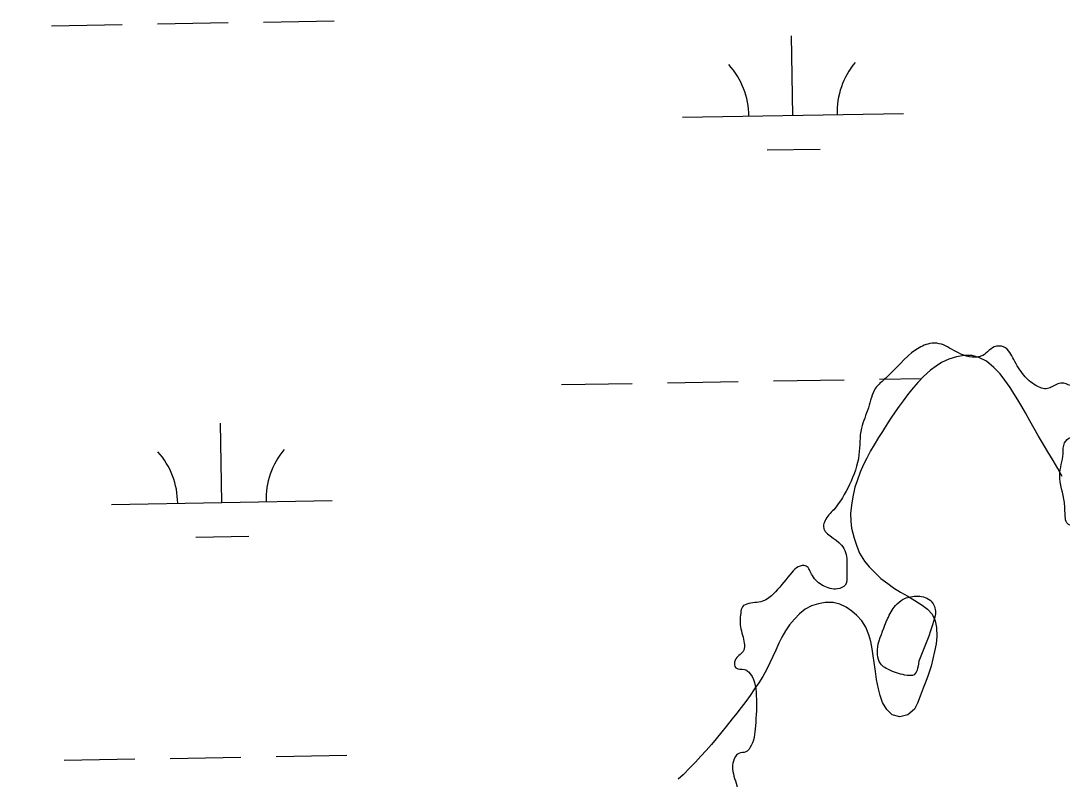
# Model space of a CAD drawing. Extents: x 3892998 to 3931244, y 278583 to 304547.
# Drawn here: x 3906664 to 3907135.2, y 290342.5 to 290685.9 of the extents above; entities that cross this region are included whole.
import ezdxf

# ---------------------------------------------------------------- set-up
doc = ezdxf.new("R2010")
doc.units = 0
for name, color, linetype in [('V-GRID-MAJR', 7, 'Continuous'), ('V-RIVR-EDGE', 7, 'Continuous'), ('V-WETL-SWMP', 7, 'Continuous')]:
    doc.layers.add(name, color=color, linetype=linetype)

msp = doc.modelspace()

# ---------------------------------------------------------------- linework, layer by layer
at = {"layer": 'V-GRID-MAJR'}
msp.add_spline([(3897162.87, 290075.22), (3902475.55, 290165.25), (3907788.21, 290256.05), (3913100.86, 290347.62), (3918413.49, 290439.97), (3923726.11, 290533.09), (3929038.72, 290626.99)], degree=3, dxfattribs=at)
at = {"layer": 'V-RIVR-EDGE'}
for points in [[(3907210.94, 290213.63), (3907202.43, 290220.76), (3907199.95, 290224.67), (3907199.98, 290237.46), (3907200, 290243.5), (3907200.02, 290250.96), (3907197.19, 290257), (3907190.81, 290261.99), (3907184.42, 290265.92), (3907178.76, 290271.97), (3907175.57, 290274.82), (3907173.8, 290279.08), (3907173.82, 290286.54), (3907173.83, 290289.74), (3907176.67, 290291.51), (3907181.64, 290288.66), (3907186.96, 290285.8), (3907189.45, 290285.79), (3907189.45, 290287.57), (3907183.08, 290296.11), (3907179.89, 290299.32), (3907174.22, 290306.08), (3907172.82, 290312.12), (3907174.61, 290320.64), (3907179.26, 290332.35), (3907186.77, 290352.94), (3907192.13, 290365.71), (3907197.12, 290373.51), (3907197.49, 290379.2), (3907196.44, 290383.11), (3907195.73, 290386.3), (3907189.71, 290390.58), (3907180.83, 290390.96), (3907177.64, 290394.16), (3907176.22, 290397.36), (3907176.59, 290399.85), (3907179.43, 290401.97), (3907182.99, 290405.16), (3907185.13, 290408.35), (3907184.79, 290412.62), (3907178.4, 290414.05), (3907175.92, 290416.55), (3907174.51, 290420.81), (3907172.04, 290427.21), (3907168.49, 290430.06), (3907163.88, 290434.69), (3907163.18, 290438.6), (3907164.26, 290442.15), (3907163.91, 290446.41), (3907162.14, 290447.13), (3907153.61, 290444.31), (3907152.19, 290445.02), (3907151.84, 290447.51), (3907153.98, 290451.06), (3907152.57, 290454.61), (3907149.73, 290455.68), (3907141.56, 290456.77), (3907137.3, 290458.56), (3907136.6, 290461.4), (3907136.26, 290467.79), (3907134.16, 290480.23), (3907135.6, 290489.82), (3907136.33, 290494.79), (3907139.17, 290497.27), (3907143.79, 290497.26), (3907148.4, 290494.41), (3907150.53, 290494.4), (3907156.58, 290497.94), (3907157.3, 290502.2), (3907156.96, 290506.82), (3907154.49, 290513.93), (3907154.5, 290518.19), (3907157.35, 290522.8), (3907157.36, 290526.71), (3907155.95, 290530.26), (3907152.76, 290530.98), (3907149.19, 290524.24), (3907145.27, 290521.05), (3907139.94, 290520.36), (3907136.04, 290521.79), (3907133.2, 290521.44), (3907128.57, 290519.32), (3907123.25, 290520.75), (3907117.93, 290525.38), (3907113.33, 290532.5), (3907111.56, 290535.7), (3907108.73, 290538.19), (3907104.47, 290538.2), (3907098.42, 290533.96), (3907096.99, 290533.61), (3907087.05, 290536.12), (3907079.6, 290539.69), (3907075.34, 290539.7), (3907068.94, 290536.87), (3907055.41, 290524.12), (3907050.78, 290519.51), (3907047.56, 290510.64), (3907044.34, 290501.41), (3907043.25, 290489.34), (3907038.95, 290475.85), (3907031.82, 290464.5), (3907027.9, 290459.54), (3907027.18, 290457.05), (3907035.33, 290448.51), (3907037.8, 290441.4), (3907037.79, 290435.36), (3907037.06, 290430.39), (3907033.51, 290428.62), (3907027.12, 290430.06), (3907022.16, 290434.69), (3907019.32, 290438.96), (3907015.77, 290438.61), (3907012.92, 290436.13), (3907005.44, 290427.27), (3907000.46, 290423.37), (3906993.35, 290421.97), (3906990.51, 290420.56), (3906989.79, 290417.72), (3906989.43, 290414.17), (3906990.83, 290406.7), (3906990.81, 290400.31), (3906987.25, 290396.41), (3906987.6, 290392.86), (3906991.5, 290392.14), (3906993.28, 290391.07), (3906996.8, 290380.4), (3906996.41, 290366.55), (3906993.9, 290356.61), (3906992.12, 290354.84), (3906988.92, 290354.14), (3906986.43, 290350.59), (3906986.06, 290347.04), (3906988.17, 290338.51), (3906986.01, 290324.66)], [(3907051.92, 290403.71), (3907056.21, 290415.07), (3907059.77, 290421.1), (3907063.33, 290423.93), (3907069.02, 290425.34), (3907075.41, 290423.54), (3907077.88, 290418.56), (3907077.16, 290414.3), (3907070.37, 290395.85)], [(3907070.37, 290395.85), (3907067.51, 290389.46), (3907065.02, 290389.47), (3907057.57, 290391.62), (3907052.96, 290394.83), (3907051.92, 290403.71)]]:
    msp.add_spline(points, degree=3, dxfattribs=at)
at = {"layer": 'V-WETL-SWMP'}
for p, q in [((3906773.78, 290685.35), (3906805.78, 290685.91)), ((3906677.8, 290683.69), (3906709.79, 290684.25)), ((3906725.79, 290684.52), (3906757.78, 290685.08)), ((3907013.39, 290643.07), (3907012.77, 290679.06)), ((3906963.4, 290642.2), (3907063.39, 290643.93)), ((3907001.66, 290627.43), (3907025.66, 290627.84)), ((3907080.66, 290531.13), (3907078.14, 290529.46)), ((3907083.87, 290532.7), (3907080.66, 290531.13)), ((3907087.42, 290533.75), (3907083.87, 290532.7)), ((3907090.86, 290534.37), (3907087.42, 290533.75)), ((3907094.56, 290534.29), (3907090.86, 290534.37)), ((3907097.46, 290533.46), (3907094.56, 290534.29)), ((3907100.95, 290531.76), (3907097.46, 290533.46)), ((3907104.24, 290528.95), (3907100.95, 290531.76)), ((3907075.7, 290527.62), (3907072.46, 290524.77)), ((3907078.14, 290529.46), (3907075.7, 290527.62)), ((3907107.1, 290525.97), (3907104.24, 290528.95)), ((3907109.28, 290523.09), (3907107.1, 290525.97)), ((3906908.64, 290521.16), (3906940.64, 290521.72)), ((3906956.64, 290521.99), (3906988.63, 290522.55)), ((3907004.63, 290522.82), (3907036.62, 290523.38)), ((3907052.62, 290523.66), (3907071.7, 290523.99)), ((3907069.92, 290522.15), (3907067.11, 290518.86)), ((3907072.46, 290524.77), (3907069.92, 290522.15)), ((3907111.71, 290519.78), (3907109.28, 290523.09)), ((3907065.26, 290516.49), (3907063.32, 290513.87)), ((3907067.11, 290518.86), (3907065.26, 290516.49)), ((3907113.37, 290517.17), (3907111.71, 290519.78)), ((3907115.2, 290514.22), (3907113.37, 290517.17)), ((3907061.38, 290511.33), (3907059.61, 290508.87)), ((3907063.32, 290513.87), (3907061.38, 290511.33)), ((3907117.03, 290511.26), (3907115.2, 290514.22)), ((3907059.61, 290508.87), (3907057.66, 290505.99)), ((3907118.61, 290508.39), (3907117.03, 290511.26)), ((3907120.51, 290504.75), (3907118.61, 290508.39)), ((3906754.95, 290467.75), (3906754.33, 290503.75)), ((3907055.98, 290503.36), (3907053.85, 290499.88)), ((3907057.66, 290505.99), (3907055.98, 290503.36)), ((3907122.51, 290501.27), (3907120.51, 290504.75)), ((3907052.17, 290497.25), (3907050.12, 290493.85)), ((3907053.85, 290499.88), (3907052.17, 290497.25)), ((3907124.5, 290497.8), (3907122.51, 290501.27)), ((3907126.83, 290493.97), (3907124.5, 290497.8)), ((3907050.12, 290493.85), (3907048.53, 290491.22)), ((3907128.74, 290490.76), (3907126.83, 290493.97)), ((3907046.83, 290487.91), (3907045.31, 290484.93)), ((3907048.53, 290491.22), (3907046.83, 290487.91)), ((3907131.07, 290486.85), (3907128.74, 290490.76)), ((3907045.31, 290484.93), (3907043.78, 290481.44)), ((3907133.23, 290483.2), (3907131.07, 290486.85)), ((3907135.22, 290479.55), (3907133.23, 290483.2)), ((3907043.78, 290481.44), (3907042.41, 290477.52)), ((3907041.33, 290474.7), (3907040.47, 290470.34)), ((3907042.41, 290477.52), (3907041.33, 290474.7)), ((3907040.47, 290470.34), (3907039.88, 290466.48)), ((3906704.96, 290466.89), (3906804.94, 290468.62)), ((3907039.88, 290466.48), (3907039.46, 290462.8)), ((3907039.46, 290462.8), (3907039.56, 290459.28)), ((3907039.56, 290459.28), (3907039.93, 290456.18)), ((3907039.93, 290456.18), (3907041.13, 290451.6)), ((3906743.22, 290452.12), (3906767.22, 290452.53)), ((3907041.13, 290451.6), (3907042.26, 290448.06)), ((3907042.26, 290448.06), (3907043.49, 290444.85)), ((3907043.49, 290444.85), (3907045.73, 290441.2)), ((3907045.73, 290441.2), (3907047.92, 290438.58)), ((3907047.92, 290438.58), (3907050.53, 290435.87)), ((3907050.53, 290435.87), (3907053.22, 290433.32)), ((3907053.22, 290433.32), (3907056.27, 290431.03)), ((3907056.27, 290431.03), (3907058.9, 290429.17)), ((3907058.9, 290429.17), (3907062.04, 290427.22)), ((3907062.04, 290427.22), (3907065.35, 290425.35)), ((3907025, 290421.94), (3907021.71, 290420.89)), ((3907028.01, 290422.4), (3907025, 290421.94)), ((3907031.54, 290422.5), (3907028.01, 290422.4)), ((3907034.61, 290421.75), (3907031.54, 290422.5)), ((3907037.42, 290420.41), (3907034.61, 290421.75)), ((3907065.35, 290425.35), (3907068.57, 290423.4)), ((3907068.57, 290423.4), (3907071.88, 290421.27)), ((3907016.4, 290417.3), (3907014.04, 290414.94)), ((3907018.94, 290419.48), (3907016.4, 290417.3)), ((3907021.71, 290420.89), (3907018.94, 290419.48)), ((3907039.96, 290418.55), (3907037.42, 290420.41)), ((3907042.33, 290416.53), (3907039.96, 290418.55)), ((3907071.88, 290421.27), (3907074.34, 290419.42)), ((3907074.34, 290419.42), (3907076.35, 290417.15)), ((3907076.35, 290417.15), (3907077.67, 290414.12)), ((3907011.84, 290412.41), (3907009.98, 290409.7)), ((3907014.04, 290414.94), (3907011.84, 290412.41)), ((3907044.51, 290414.17), (3907042.33, 290416.53)), ((3907046.35, 290411.3), (3907044.51, 290414.17)), ((3907077.67, 290414.12), (3907078.3, 290411.1)), ((3907009.98, 290409.7), (3907008.29, 290406.81)), ((3907047.74, 290407.84), (3907046.35, 290411.3)), ((3907048.62, 290404.81), (3907047.74, 290407.84)), ((3907078.3, 290411.1), (3907078.48, 290407.14)), ((3907006.95, 290404), (3907005.69, 290400.93)), ((3907008.29, 290406.81), (3907006.95, 290404)), ((3907049.25, 290401.54), (3907048.62, 290404.81)), ((3907078.15, 290403.8), (3907077.4, 290400.29)), ((3907078.48, 290407.14), (3907078.15, 290403.8)), ((3907005.69, 290400.93), (3907004.34, 290398.04)), ((3907049.7, 290398.26), (3907049.25, 290401.54)), ((3907050.07, 290395.25), (3907049.7, 290398.26)), ((3907077.4, 290400.29), (3907076.73, 290396.96)), ((3907002.91, 290395.15), (3907001.56, 290392.26)), ((3907004.34, 290398.04), (3907002.91, 290395.15)), ((3907050.68, 290391.29), (3907050.07, 290395.25)), ((3907075.89, 290393.71), (3907074.61, 290389.61)), ((3907076.73, 290396.96), (3907075.89, 290393.71)), ((3906999.69, 290388.94), (3906997.92, 290386.14)), ((3907001.56, 290392.26), (3906999.69, 290388.94)), ((3907051.21, 290387.67), (3907050.68, 290391.29)), ((3907074.61, 290389.61), (3907073.52, 290386.63)), ((3906997.92, 290386.14), (3906996.06, 290383.43)), ((3907052.07, 290383.36), (3907051.21, 290387.67)), ((3907073.52, 290386.63), (3907072.34, 290383.73)), ((3906994.03, 290380.38), (3906992, 290377.58)), ((3906996.06, 290383.43), (3906994.03, 290380.38)), ((3907052.78, 290380.42), (3907052.07, 290383.36)), ((3907053.92, 290377.22), (3907052.78, 290380.42)), ((3907070.98, 290380.06), (3907069.72, 290376.91)), ((3907072.34, 290383.73), (3907070.98, 290380.06)), ((3906989.97, 290374.88), (3906987.94, 290372.34)), ((3906992, 290377.58), (3906989.97, 290374.88)), ((3907055.92, 290374.09), (3907053.92, 290377.22)), ((3907069.72, 290376.91), (3907068.38, 290374.19)), ((3906987.94, 290372.34), (3906985.83, 290369.8)), ((3907058.36, 290371.64), (3907055.92, 290374.09)), ((3907061.69, 290370.71), (3907058.36, 290371.64)), ((3907065.41, 290371.67), (3907061.69, 290370.71)), ((3907068.38, 290374.19), (3907065.41, 290371.67)), ((3906983.19, 290366.33), (3906981.25, 290363.88)), ((3906985.83, 290369.8), (3906983.19, 290366.33)), ((3906978.7, 290360.75), (3906976.58, 290358.22)), ((3906981.25, 290363.88), (3906978.7, 290360.75)), ((3906976.58, 290358.22), (3906974.13, 290355.52)), ((3906683.55, 290351.07), (3906715.55, 290351.62)), ((3906731.55, 290351.9), (3906763.54, 290352.45)), ((3906779.54, 290352.73), (3906811.53, 290353.28)), ((3906971.75, 290352.82), (3906969.3, 290350.2)), ((3906974.13, 290355.52), (3906971.75, 290352.82)), ((3906966.93, 290347.76), (3906963.69, 290344.47)), ((3906969.3, 290350.2), (3906966.93, 290347.76)), ((3906963.69, 290344.47), (3906961.41, 290342.46))]:
    msp.add_line(p, q, dxfattribs=at)
for centre, start, end in [((3907068.62, 290644.5), 140.2199, 181.7635), ((3906958.15, 290642.58), 0.2199, 41.7635), ((3906699.71, 290467.27), 0.2199, 41.7635), ((3906810.18, 290469.18), 140.2199, 181.7635)]:
    msp.add_arc(centre, 35.25, start, end, dxfattribs=at)

doc.saveas('drawing.dxf')
